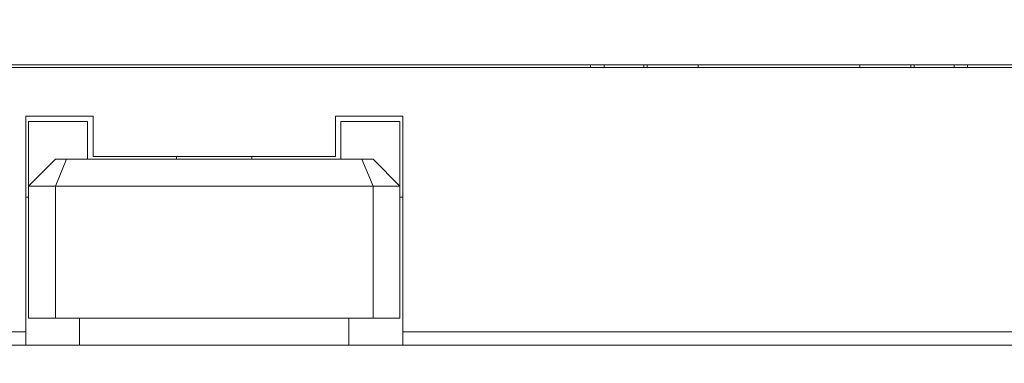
# Model space of a CAD drawing. Header units: millimetres. Extents: x -1114 to 1396, y -630 to 631.
# Tile 410 of 656: x -9 to 28, y 531 to 543. Entities that reach past the tile are written whole.
import ezdxf

# ---------------------------------------------------------------- set-up
doc = ezdxf.new("R2010")
doc.units = ezdxf.units.MM
doc.header["$MEASUREMENT"] = 0

msp = doc.modelspace()

# ---------------------------------------------------------------- linework, layer by layer
at = {"lineweight": 18}
msp.add_open_spline([(1038.9843, -629.7647), (1038.9843, -629.7647), (-1111.4882, -629.7647), (-1111.4882, -629.7647), (-1111.4882, -629.7647), (-1111.4882, -629.7647), (-1111.4882, 630.7883), (-1111.4882, 630.7883), (-1111.4882, 630.7883), (-1111.4882, 630.7883), (1038.9843, 630.7883), (1038.9843, 630.7883)], degree=3, knots=[0, 0, 0, 0, 0.3333333, 0.3333333, 0.3333333, 0.3333333, 0.6666667, 0.6666667, 0.6666667, 0.6666667, 1, 1, 1, 1], dxfattribs=at)
for points in [[(-105.1191, 541.7461), (-105.1191, 541.7461), (50.8809, 541.7461), (50.8809, 541.7461)], [(-21.1691, 541.6461), (-21.1691, 541.6461), (28.4309, 541.6461), (28.4309, 541.6461)], [(12.359, 541.6461), (12.359, 541.6461), (12.359, 541.7461), (12.359, 541.7461)], [(12.859, 541.7461), (12.859, 541.7461), (12.859, 541.6461), (12.859, 541.6461)], [(14.3374, 541.7461), (14.3374, 541.7461), (14.3374, 541.6461), (14.3374, 541.6461)], [(14.459, 541.6461), (14.459, 541.6461), (14.459, 541.7461), (14.459, 541.7461)], [(16.359, 541.6461), (16.359, 541.6461), (16.359, 541.746), (16.359, 541.746)], [(22.359, 541.746), (22.359, 541.746), (22.359, 541.6461), (22.359, 541.6461)], [(24.259, 541.6461), (24.259, 541.6461), (24.259, 541.7461), (24.259, 541.7461)], [(24.3805, 541.7461), (24.3805, 541.7461), (24.3805, 541.6461), (24.3805, 541.6461)], [(25.859, 541.7461), (25.859, 541.7461), (25.859, 541.6461), (25.859, 541.6461)], [(26.359, 541.6461), (26.359, 541.6461), (26.359, 541.7461), (26.359, 541.7461)], [(-8.6191, 531.8407), (-8.6191, 531.8407), (-8.6191, 539.8407), (-8.6191, 539.8407)], [(-6.1191, 539.8407), (-6.1191, 539.8407), (-8.6191, 539.8407), (-8.6191, 539.8407)], [(-6.1191, 539.8407), (-6.1191, 539.8407), (-6.1191, 538.3407), (-6.1191, 538.3407)], [(2.8809, 539.8407), (2.8809, 539.8407), (2.8809, 538.3407), (2.8809, 538.3407)], [(5.3809, 539.8407), (5.3809, 539.8407), (2.8809, 539.8407), (2.8809, 539.8407)], [(5.3809, 539.8407), (5.3809, 539.8407), (5.3809, 531.8407), (5.3809, 531.8407)], [(-8.5191, 539.6407), (-8.5191, 539.6407), (-8.5191, 537.2407), (-8.5191, 537.2407)], [(-6.3191, 539.6407), (-6.3191, 539.6407), (-8.5191, 539.6407), (-8.5191, 539.6407)], [(-6.3191, 539.6407), (-6.3191, 539.6407), (-6.3191, 538.2407), (-6.3191, 538.2407)], [(3.0809, 539.6407), (3.0809, 539.6407), (3.0809, 538.2407), (3.0809, 538.2407)], [(3.0809, 539.6407), (3.0809, 539.6407), (5.2809, 539.6407), (5.2809, 539.6407)], [(5.2809, 539.6407), (5.2809, 539.6407), (5.2809, 537.2407), (5.2809, 537.2407)], [(-6.1191, 538.3407), (-6.1191, 538.3407), (2.8809, 538.3407), (2.8809, 538.3407)], [(-3.0191, 538.3407), (-3.0191, 538.3407), (-3.0191, 538.2407), (-3.0191, 538.2407)], [(-0.2191, 538.2407), (-0.2191, 538.2407), (-0.2191, 538.3407), (-0.2191, 538.3407)], [(-8.5191, 537.2407), (-8.5191, 537.2407), (-7.5191, 538.2407), (-7.5191, 538.2407)], [(-7.5191, 538.2407), (-7.5191, 538.2407), (-7.1049, 538.2407), (-7.1049, 538.2407)], [(-7.5191, 537.2407), (-7.5191, 537.2407), (-7.1049, 538.2407), (-7.1049, 538.2407)], [(-7.1049, 538.2407), (-7.1049, 538.2407), (3.8667, 538.2407), (3.8667, 538.2407)], [(3.8667, 538.2407), (3.8667, 538.2407), (4.2809, 538.2407), (4.2809, 538.2407)], [(4.2809, 537.2407), (4.2809, 537.2407), (3.8667, 538.2407), (3.8667, 538.2407)], [(5.2809, 537.2407), (5.2809, 537.2407), (4.2809, 538.2407), (4.2809, 538.2407)], [(-8.5191, 532.3407), (-8.5191, 532.3407), (-8.5191, 537.2407), (-8.5191, 537.2407)], [(-7.5191, 537.2407), (-7.5191, 537.2407), (-8.5191, 537.2407), (-8.5191, 537.2407)], [(4.2809, 537.2407), (4.2809, 537.2407), (-7.5191, 537.2407), (-7.5191, 537.2407)], [(-7.5191, 532.3407), (-7.5191, 532.3407), (-7.5191, 537.2407), (-7.5191, 537.2407)], [(5.2809, 537.2407), (5.2809, 537.2407), (4.2809, 537.2407), (4.2809, 537.2407)], [(4.2809, 537.2407), (4.2809, 537.2407), (4.2809, 532.3407), (4.2809, 532.3407)], [(5.2809, 532.3407), (5.2809, 532.3407), (5.2809, 537.2407), (5.2809, 537.2407)], [(-8.5191, 536.8407), (-8.5191, 536.8407), (-8.6191, 536.8407), (-8.6191, 536.8407)], [(5.3809, 536.8407), (5.3809, 536.8407), (5.2809, 536.8407), (5.2809, 536.8407)], [(-8.5191, 532.3407), (-8.5191, 532.3407), (-7.5191, 532.3407), (-7.5191, 532.3407)], [(-7.5191, 532.3407), (-7.5191, 532.3407), (4.2809, 532.3407), (4.2809, 532.3407)], [(-6.6191, 531.3407), (-6.6191, 531.3407), (-6.6191, 532.3408), (-6.6191, 532.3408)], [(3.3809, 532.3408), (3.3809, 532.3408), (3.3809, 531.3407), (3.3809, 531.3407)], [(4.2809, 532.3407), (4.2809, 532.3407), (5.2809, 532.3407), (5.2809, 532.3407)], [(-69.5191, 531.8407), (-69.5191, 531.8407), (-8.6191, 531.8407), (-8.6191, 531.8407)], [(-8.6191, 531.8407), (-8.6191, 531.8407), (-8.6191, 531.3407), (-8.6191, 531.3407)], [(5.3809, 531.3407), (5.3809, 531.3407), (5.3809, 531.8407), (5.3809, 531.8407)], [(5.3809, 531.8407), (5.3809, 531.8407), (50.8809, 531.8407), (50.8809, 531.8407)], [(-8.6191, 531.3407), (-8.6191, 531.3407), (-69.5191, 531.3407), (-69.5191, 531.3407)], [(-6.6191, 531.3407), (-6.6191, 531.3407), (-8.6191, 531.3407), (-8.6191, 531.3407)], [(-6.6198, 531.3407), (-6.6198, 531.3407), (3.38, 531.3407), (3.38, 531.3407)], [(5.3809, 531.3407), (5.3809, 531.3407), (3.3809, 531.3407), (3.3809, 531.3407)], [(50.8809, 531.3407), (50.8809, 531.3407), (5.3809, 531.3407), (5.3809, 531.3407)]]:
    msp.add_open_spline(points, degree=3, dxfattribs=at)

doc.saveas('drawing.dxf')
